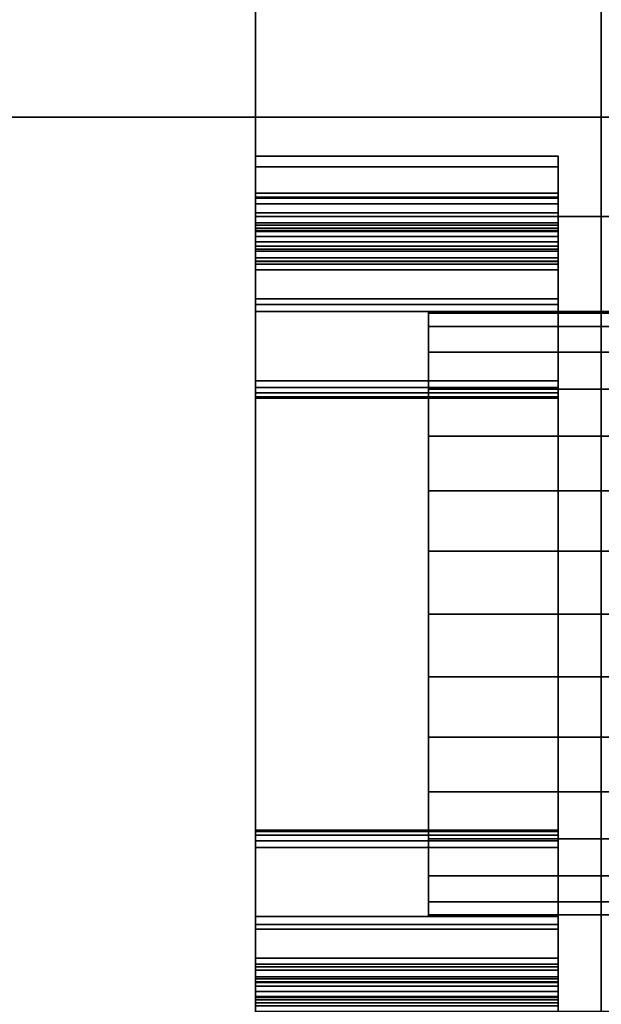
# Model space of a CAD drawing. Header units: millimetres. Extents: x -490 to 6690, y -115 to 132.
# Tile 343 of 656: x 1856 to 1863, y -20 to -9. Entities that reach past the tile are written whole.
import ezdxf

# ---------------------------------------------------------------- set-up
doc = ezdxf.new("R2010")
doc.units = ezdxf.units.MM
doc.layers.add('151', color=7, linetype='Continuous', true_color=0xffffff)

# ---------------------------------------------------------------- blocks, each defined once
blk = doc.blocks.new('UG_SURFACE_093')
at = {"layer": '151', "color": 252, "linetype": 'Continuous', "lineweight": 35}
for points in [[(1141, -26, 2017), (1859, -26, 2017), (1859, 0, 2017), (1141, 0, 2017)], [(1859, 0, 2), (1859, -10.45, 16.865), (1859, -10.45, 3.93)], [(1859, 0, 2), (1859, -11.15, 20.3), (1859, -10.924, 19.13), (1859, -10.881, 19.019)], [(1859, -10.881, 19.019), (1859, -10.45, 16.865), (1859, 0, 2)], [(1859, -10.45, 3.93), (1859, -10.576, 3.231), (1859, -2), (1859, 0, 2)], [(1859, 0, 2), (1859, 0, 2017), (1859, -11.15, 29.1), (1859, -11.15, 20.3)], [(1859, 0, 2017), (1859, -26, 2017), (1859, -26), (1859, -20.35, 29.1)], [(1859, -20.35, 29.1), (1859, -11.15, 29.1), (1859, 0, 2017)], [(1141, -26), (1141, -2), (1859, -2), (1859, -26)], [(1859, -26), (1859, -2), (1859, -12.168, 1.95), (1859, -19.342, 1.967)], [(1859, -2), (1859, -10.939, 2.62), (1859, -11.493, 2.174)], [(1859, -10.576, 3.231), (1859, -10.939, 2.62), (1859, -2)], [(1859, -11.493, 2.174), (1859, -12.168, 1.95), (1859, -2)], [(1859, -10.45, 16.865), (1862.5, -10.45, 16.865), (1862.5, -10.45, 3.93), (1859, -10.45, 3.93)], [(1859, -10.881, 19.019), (1862.5, -10.881, 19.019), (1862.5, -10.45, 16.865), (1859, -10.45, 16.865)], [(1862.5, -10.576, 3.231), (1859, -10.576, 3.231), (1859, -10.45, 3.93), (1862.5, -10.45, 3.93)], [(1862.5, -10.45, 16.865), (1862.5, -11.25, 16.8), (1862.5, -11.25, 6.75)], [(1862.5, -11.224, 19.3), (1862.5, -11.25, 16.8), (1862.5, -10.45, 16.865), (1862.5, -10.881, 19.019)], [(1862.5, -11.25, 6.75), (1862.5, -11.25, 5.5), (1862.5, -10.45, 16.865)], [(1862.5, -10.45, 3.93), (1862.5, -10.45, 16.865), (1862.5, -11.25, 5.5), (1862.5, -11.25, 3.757)], [(1862.5, -11.25, 3.757), (1862.5, -11.313, 3.408), (1862.5, -10.576, 3.231), (1862.5, -10.45, 3.93)], [(1862.5, -10.939, 2.62), (1859, -10.939, 2.62), (1859, -10.576, 3.231), (1862.5, -10.576, 3.231)], [(1862.5, -11.313, 3.408), (1862.5, -11.493, 3.103), (1862.5, -10.939, 2.62), (1862.5, -10.576, 3.231)], [(1862.5, -10.881, 19.019), (1859, -10.881, 19.019), (1859, -10.924, 19.13), (1862.5, -10.924, 19.13)], [(1859, -11.15, 20.3), (1859, -11.002, 19.221), (1859, -10.924, 19.13)], [(1862.5, -10.924, 19.13), (1859, -10.924, 19.13), (1859, -11.002, 19.221), (1862.5, -11.002, 19.221)], [(1862.5, -11.224, 19.3), (1862.5, -10.881, 19.019), (1862.5, -10.924, 19.13)], [(1862.5, -10.924, 19.13), (1862.5, -11.002, 19.221), (1862.5, -11.106, 19.28), (1862.5, -11.224, 19.3)], [(1862.5, -11.493, 2.174), (1859, -11.493, 2.174), (1859, -10.939, 2.62), (1862.5, -10.939, 2.62)], [(1859, -11.15, 20.3), (1859, -11.106, 19.28), (1859, -11.002, 19.221)], [(1862.5, -11.002, 19.221), (1859, -11.002, 19.221), (1859, -11.106, 19.28), (1862.5, -11.106, 19.28)], [(1862.5, -11.493, 3.103), (1862.5, -11.768, 2.88), (1862.5, -11.493, 2.174), (1862.5, -10.939, 2.62)], [(1859, -11.224, 19.3), (1859, -11.106, 19.28), (1859, -11.15, 20.3)], [(1862.5, -11.106, 19.28), (1859, -11.106, 19.28), (1859, -11.224, 19.3), (1862.5, -11.224, 19.3)], [(1859, -20.35, 29.1), (1866, -20.35, 29.1), (1866, -11.15, 29.1), (1859, -11.15, 29.1)], [(1859, -11.15, 29.1), (1866, -11.15, 29.1), (1866, -11.15, 20.3), (1859, -11.15, 20.3)], [(1859, -11.15, 20.3), (1866, -11.15, 20.3), (1866, -20.35, 20.3), (1859, -20.35, 20.3)], [(1859, -11.15, 20.3), (1859, -11.323, 19.3), (1859, -11.224, 19.3)], [(1859, -11.15, 20.3), (1859, -11.444, 19.278), (1859, -11.323, 19.3)], [(1859, -11.15, 20.3), (1859, -20.35, 20.3), (1859, -11.55, 19.216), (1859, -11.444, 19.278)], [(1859, -11.323, 19.3), (1862.5, -11.323, 19.3), (1862.5, -11.224, 19.3), (1859, -11.224, 19.3)], [(1859, -19.831, 19.004), (1859, -19.25, 8.3), (1859, -12.25, 8.3), (1859, -11.25, 16.8)], [(1859, -11.25, 16.8), (1859, -11.666, 18.881), (1859, -19.831, 19.004)], [(1859, -11.25, 6.75), (1859, -11.25, 16.8), (1859, -12.25, 8.3)], [(1859, -11.284, 6.578), (1859, -11.25, 6.75), (1859, -12.25, 8.3), (1859, -12.25, 6.8)], [(1859, -11.25, 16.8), (1862.5, -11.25, 16.8), (1862.5, -11.666, 18.881), (1859, -11.666, 18.881)], [(1859, -11.25, 6.75), (1862.5, -11.25, 6.75), (1862.5, -11.25, 16.8), (1859, -11.25, 16.8)], [(1862.5, -11.25, 6.75), (1859, -11.25, 6.75), (1859, -11.284, 6.578), (1862.5, -11.284, 6.578)], [(1859, -11.25, 3.757), (1859, -20.25, 3.757), (1859, -19.396, 2.767), (1859, -12.104, 2.767)], [(1859, -11.25, 3.757), (1859, -11.25, 5.5), (1859, -20.25, 5.5), (1859, -20.25, 3.757)], [(1859, -11.313, 3.408), (1859, -11.25, 3.757), (1859, -12.104, 2.767)], [(1862.5, -20.25, 5.5), (1859, -20.25, 5.5), (1859, -11.25, 5.5), (1862.5, -11.25, 5.5)], [(1859, -11.25, 3.757), (1862.5, -11.25, 3.757), (1862.5, -11.25, 5.5), (1859, -11.25, 5.5)], [(1862.5, -11.25, 3.757), (1859, -11.25, 3.757), (1859, -11.313, 3.408), (1862.5, -11.313, 3.408)], [(1862.5, -11.666, 18.881), (1862.5, -11.224, 19.3), (1862.5, -11.323, 19.3)], [(1862.5, -11.666, 18.881), (1862.5, -11.25, 16.8), (1862.5, -11.224, 19.3)], [(1862.5, -11.25, 5.5), (1862.5, -11.528, 6.334), (1862.5, -11.7, 6.3)], [(1862.5, -11.7, 6.3), (1862.5, -13.05, 6.3), (1862.5, -11.25, 5.5)], [(1862.5, -11.25, 5.5), (1862.5, -11.382, 6.432), (1862.5, -11.528, 6.334)], [(1862.5, -13.05, 6.3), (1862.5, -13.127, 6.315), (1862.5, -20.25, 5.5), (1862.5, -11.25, 5.5)], [(1862.5, -11.25, 6.75), (1862.5, -11.284, 6.578), (1862.5, -11.25, 5.5)], [(1862.5, -11.284, 6.578), (1862.5, -11.382, 6.432), (1862.5, -11.25, 5.5)], [(1859, -11.528, 6.334), (1859, -11.382, 6.432), (1859, -11.284, 6.578), (1859, -12.25, 6.8)], [(1862.5, -11.284, 6.578), (1859, -11.284, 6.578), (1859, -11.382, 6.432), (1862.5, -11.382, 6.432)], [(1859, -12.104, 2.767), (1859, -11.768, 2.88), (1859, -11.493, 3.103), (1859, -11.313, 3.408)], [(1862.5, -11.313, 3.408), (1859, -11.313, 3.408), (1859, -11.493, 3.103), (1862.5, -11.493, 3.103)], [(1862.5, -11.323, 19.3), (1859, -11.323, 19.3), (1859, -11.444, 19.278), (1862.5, -11.444, 19.278)], [(1862.5, -11.382, 6.432), (1859, -11.382, 6.432), (1859, -11.528, 6.334), (1862.5, -11.528, 6.334)], [(1862.5, -11.666, 18.881), (1862.5, -11.323, 19.3), (1862.5, -11.444, 19.278), (1862.5, -11.55, 19.216)], [(1862.5, -11.444, 19.278), (1859, -11.444, 19.278), (1859, -11.55, 19.216), (1862.5, -11.55, 19.216)], [(1862.5, -12.168, 1.95), (1859, -12.168, 1.95), (1859, -11.493, 2.174), (1862.5, -11.493, 2.174)], [(1862.5, -11.493, 3.103), (1859, -11.493, 3.103), (1859, -11.768, 2.88), (1862.5, -11.768, 2.88)], [(1862.5, -11.768, 2.88), (1862.5, -12.104, 2.767), (1862.5, -12.168, 1.95), (1862.5, -11.493, 2.174)], [(1859, -12.25, 6.8), (1859, -11.7, 6.3), (1859, -11.528, 6.334)], [(1862.5, -11.528, 6.334), (1859, -11.528, 6.334), (1859, -11.7, 6.3), (1862.5, -11.7, 6.3)], [(1859, -11.629, 19.121), (1859, -11.55, 19.216), (1859, -20.35, 20.3)], [(1862.5, -11.55, 19.216), (1859, -11.55, 19.216), (1859, -11.629, 19.121), (1862.5, -11.629, 19.121)], [(1862.5, -11.55, 19.216), (1862.5, -11.629, 19.121), (1862.5, -11.669, 19.004), (1862.5, -11.666, 18.881)], [(1859, -20.35, 20.3), (1859, -11.669, 19.004), (1859, -11.629, 19.121)], [(1862.5, -11.629, 19.121), (1859, -11.629, 19.121), (1859, -11.669, 19.004), (1862.5, -11.669, 19.004)], [(1859, -11.666, 18.881), (1859, -11.669, 19.004), (1859, -19.831, 19.004)], [(1862.5, -11.669, 19.004), (1859, -11.669, 19.004), (1859, -11.666, 18.881), (1862.5, -11.666, 18.881)], [(1859, -11.669, 19.004), (1859, -19.871, 19.121), (1859, -19.831, 19.004)], [(1859, -11.669, 19.004), (1859, -20.35, 20.3), (1859, -20.056, 19.278), (1859, -19.95, 19.216)], [(1859, -19.95, 19.216), (1859, -19.871, 19.121), (1859, -11.669, 19.004)], [(1859, -13.05, 6.3), (1859, -11.7, 6.3), (1859, -12.25, 6.8), (1859, -13.05, 6.8)], [(1859, -13.05, 6.3), (1862.5, -13.05, 6.3), (1862.5, -11.7, 6.3), (1859, -11.7, 6.3)], [(1862.5, -11.768, 2.88), (1859, -11.768, 2.88), (1859, -12.104, 2.767), (1862.5, -12.104, 2.767)], [(1862.5, -12.104, 2.767), (1859, -12.104, 2.767), (1859, -19.396, 2.767), (1862.5, -19.396, 2.767)], [(1862.5, -19.342, 1.967), (1859, -19.342, 1.967), (1859, -12.168, 1.95), (1862.5, -12.168, 1.95)], [(1862.5, -19.342, 1.967), (1862.5, -12.168, 1.95), (1862.5, -12.104, 2.767), (1862.5, -19.396, 2.767)], [(1859, -19.25, 8.3), (1862.5, -19.25, 8.3), (1862.5, -12.25, 8.3), (1859, -12.25, 8.3)], [(1859, -12.25, 8.3), (1862.5, -12.25, 8.3), (1862.5, -12.25, 6.8), (1859, -12.25, 6.8)], [(1859, -12.25, 6.8), (1862.5, -12.25, 6.8), (1862.5, -13.05, 6.8), (1859, -13.05, 6.8)], [(1861, -12.421, 23.618), (1861, -12.25, 24.7), (1861, -12.269, 25.066), (1861, -15.75, 24.7)], [(1868, -12.25, 24.7), (1868, -12.269, 25.066), (1861, -12.269, 25.066), (1861, -12.25, 24.7)], [(1861, -12.25, 24.7), (1861, -12.421, 23.618), (1868, -12.421, 23.618), (1868, -12.25, 24.7)], [(1861, -15.75, 24.7), (1861, -12.269, 25.066), (1861, -12.719, 26.45), (1861, -13.693, 27.532)], [(1868, -12.719, 26.45), (1861, -12.719, 26.45), (1861, -12.269, 25.066), (1868, -12.269, 25.066)], [(1862.5, -12.25, 8.3), (1862.5, -13.127, 6.785), (1862.5, -13.05, 6.8)], [(1862.5, -13.191, 6.741), (1862.5, -13.127, 6.785), (1862.5, -12.25, 8.3), (1862.5, -18.309, 6.741)], [(1862.5, -13.05, 6.8), (1862.5, -12.25, 6.8), (1862.5, -12.25, 8.3)], [(1862.5, -18.373, 6.785), (1862.5, -18.309, 6.741), (1862.5, -12.25, 8.3), (1862.5, -19.25, 8.3)], [(1861, -14.326, 21.503), (1861, -13.149, 22.358), (1861, -12.421, 23.618), (1861, -15.75, 24.7)], [(1868, -12.421, 23.618), (1861, -12.421, 23.618), (1861, -13.149, 22.358), (1868, -13.149, 22.358)], [(1868, -13.693, 27.532), (1861, -13.693, 27.532), (1861, -12.719, 26.45), (1868, -12.719, 26.45)], [(1859, -13.05, 6.3), (1859, -13.05, 6.8), (1859, -13.25, 6.6), (1859, -13.25, 6.5)], [(1859, -13.05, 6.8), (1859, -13.127, 6.785), (1859, -13.191, 6.741)], [(1859, -13.191, 6.741), (1859, -13.235, 6.677), (1859, -13.25, 6.6), (1859, -13.05, 6.8)], [(1859, -13.191, 6.359), (1859, -13.127, 6.315), (1859, -13.05, 6.3), (1859, -13.25, 6.5)], [(1862.5, -13.05, 6.3), (1859, -13.05, 6.3), (1859, -13.127, 6.315), (1862.5, -13.127, 6.315)], [(1862.5, -13.127, 6.785), (1859, -13.127, 6.785), (1859, -13.05, 6.8), (1862.5, -13.05, 6.8)], [(1862.5, -13.127, 6.315), (1859, -13.127, 6.315), (1859, -13.191, 6.359), (1862.5, -13.191, 6.359)], [(1862.5, -13.191, 6.741), (1859, -13.191, 6.741), (1859, -13.127, 6.785), (1862.5, -13.127, 6.785)], [(1859, -13.25, 6.5), (1859, -13.235, 6.423), (1859, -13.191, 6.359)], [(1862.5, -13.191, 6.359), (1859, -13.191, 6.359), (1859, -13.235, 6.423), (1862.5, -13.235, 6.423)], [(1862.5, -13.235, 6.677), (1859, -13.235, 6.677), (1859, -13.191, 6.741), (1862.5, -13.191, 6.741)], [(1868, -13.149, 22.358), (1861, -13.149, 22.358), (1861, -14.326, 21.503), (1868, -14.326, 21.503)], [(1862.5, -20.25, 5.5), (1862.5, -13.127, 6.315), (1862.5, -13.191, 6.359)], [(1862.5, -18.309, 6.741), (1862.5, -13.235, 6.677), (1862.5, -13.191, 6.741)], [(1862.5, -13.191, 6.359), (1862.5, -13.235, 6.423), (1862.5, -20.25, 5.5)], [(1862.5, -13.235, 6.423), (1859, -13.235, 6.423), (1859, -13.25, 6.5), (1862.5, -13.25, 6.5)], [(1862.5, -13.25, 6.6), (1859, -13.25, 6.6), (1859, -13.235, 6.677), (1862.5, -13.235, 6.677)], [(1859, -13.25, 6.6), (1862.5, -13.25, 6.6), (1862.5, -13.25, 6.5), (1859, -13.25, 6.5)], [(1862.5, -18.25, 6.5), (1862.5, -13.235, 6.423), (1862.5, -13.25, 6.5)], [(1862.5, -13.25, 6.6), (1862.5, -13.235, 6.677), (1862.5, -18.265, 6.677)], [(1862.5, -20.25, 5.5), (1862.5, -13.235, 6.423), (1862.5, -18.373, 6.315), (1862.5, -18.45, 6.3)], [(1862.5, -18.25, 6.5), (1862.5, -18.265, 6.423), (1862.5, -13.235, 6.423)], [(1862.5, -13.235, 6.423), (1862.5, -18.309, 6.359), (1862.5, -18.373, 6.315)], [(1862.5, -13.235, 6.677), (1862.5, -18.309, 6.741), (1862.5, -18.265, 6.677)], [(1862.5, -18.265, 6.423), (1862.5, -18.309, 6.359), (1862.5, -13.235, 6.423)], [(1862.5, -13.25, 6.6), (1862.5, -18.265, 6.677), (1862.5, -18.25, 6.6)], [(1862.5, -18.25, 6.6), (1862.5, -18.25, 6.5), (1862.5, -13.25, 6.5), (1862.5, -13.25, 6.6)], [(1861, -13.693, 27.532), (1861, -15.022, 28.124), (1861, -16.478, 28.124), (1861, -15.75, 24.7)], [(1868, -15.022, 28.124), (1861, -15.022, 28.124), (1861, -13.693, 27.532), (1868, -13.693, 27.532)], [(1861, -17.174, 21.503), (1861, -15.75, 21.2), (1861, -14.326, 21.503), (1861, -15.75, 24.7)], [(1868, -14.326, 21.503), (1861, -14.326, 21.503), (1861, -15.75, 21.2), (1868, -15.75, 21.2)], [(1868, -16.478, 28.124), (1861, -16.478, 28.124), (1861, -15.022, 28.124), (1868, -15.022, 28.124)], [(1861, -16.478, 28.124), (1861, -17.807, 27.532), (1861, -18.781, 26.45), (1861, -15.75, 24.7)], [(1861, -18.781, 26.45), (1861, -19.231, 25.066), (1861, -19.079, 23.618), (1861, -15.75, 24.7)], [(1861, -19.079, 23.618), (1861, -18.351, 22.358), (1861, -17.174, 21.503), (1861, -15.75, 24.7)], [(1868, -15.75, 21.2), (1861, -15.75, 21.2), (1861, -17.174, 21.503), (1868, -17.174, 21.503)], [(1868, -17.807, 27.532), (1861, -17.807, 27.532), (1861, -16.478, 28.124), (1868, -16.478, 28.124)], [(1868, -17.174, 21.503), (1861, -17.174, 21.503), (1861, -18.351, 22.358), (1868, -18.351, 22.358)], [(1868, -18.781, 26.45), (1861, -18.781, 26.45), (1861, -17.807, 27.532), (1868, -17.807, 27.532)], [(1859, -18.45, 6.8), (1859, -18.25, 6.6), (1859, -18.265, 6.677)], [(1859, -19.25, 6.8), (1859, -18.25, 6.5), (1859, -18.25, 6.6)], [(1859, -18.25, 6.5), (1859, -19.25, 6.8), (1859, -19.8, 6.3), (1859, -18.45, 6.3)], [(1859, -18.265, 6.423), (1859, -18.25, 6.5), (1859, -18.45, 6.3)], [(1859, -18.45, 6.8), (1859, -19.25, 6.8), (1859, -18.25, 6.6)], [(1859, -18.25, 6.5), (1862.5, -18.25, 6.5), (1862.5, -18.25, 6.6), (1859, -18.25, 6.6)], [(1862.5, -18.265, 6.677), (1859, -18.265, 6.677), (1859, -18.25, 6.6), (1862.5, -18.25, 6.6)], [(1862.5, -18.25, 6.5), (1859, -18.25, 6.5), (1859, -18.265, 6.423), (1862.5, -18.265, 6.423)], [(1859, -18.265, 6.677), (1859, -18.309, 6.741), (1859, -18.373, 6.785), (1859, -18.45, 6.8)], [(1859, -18.45, 6.3), (1859, -18.373, 6.315), (1859, -18.309, 6.359), (1859, -18.265, 6.423)], [(1862.5, -18.309, 6.741), (1859, -18.309, 6.741), (1859, -18.265, 6.677), (1862.5, -18.265, 6.677)], [(1862.5, -18.265, 6.423), (1859, -18.265, 6.423), (1859, -18.309, 6.359), (1862.5, -18.309, 6.359)], [(1862.5, -18.373, 6.785), (1859, -18.373, 6.785), (1859, -18.309, 6.741), (1862.5, -18.309, 6.741)], [(1862.5, -18.309, 6.359), (1859, -18.309, 6.359), (1859, -18.373, 6.315), (1862.5, -18.373, 6.315)], [(1862.5, -18.45, 6.8), (1859, -18.45, 6.8), (1859, -18.373, 6.785), (1862.5, -18.373, 6.785)], [(1862.5, -18.373, 6.315), (1859, -18.373, 6.315), (1859, -18.45, 6.3), (1862.5, -18.45, 6.3)], [(1859, -19.8, 6.3), (1862.5, -19.8, 6.3), (1862.5, -18.45, 6.3), (1859, -18.45, 6.3)], [(1859, -18.45, 6.8), (1862.5, -18.45, 6.8), (1862.5, -19.25, 6.8), (1859, -19.25, 6.8)], [(1868, -18.351, 22.358), (1861, -18.351, 22.358), (1861, -19.079, 23.618), (1868, -19.079, 23.618)], [(1862.5, -18.45, 6.8), (1862.5, -18.373, 6.785), (1862.5, -19.25, 8.3)], [(1862.5, -20.25, 5.5), (1862.5, -18.45, 6.3), (1862.5, -19.8, 6.3)], [(1862.5, -19.25, 8.3), (1862.5, -19.25, 6.8), (1862.5, -18.45, 6.8)], [(1868, -19.231, 25.066), (1861, -19.231, 25.066), (1861, -18.781, 26.45), (1868, -18.781, 26.45)], [(1868, -19.079, 23.618), (1861, -19.079, 23.618), (1861, -19.231, 25.066), (1868, -19.231, 25.066)], [(1859, -19.25, 6.8), (1859, -19.831, 19.004), (1859, -19.834, 18.881)], [(1859, -19.834, 18.881), (1859, -19.972, 6.334), (1859, -19.8, 6.3), (1859, -19.25, 6.8)], [(1859, -19.831, 19.004), (1859, -19.25, 6.8), (1859, -19.25, 8.3)], [(1859, -19.25, 6.8), (1862.5, -19.25, 6.8), (1862.5, -19.25, 8.3), (1859, -19.25, 8.3)], [(1859, -19.342, 1.967), (1859, -20.013, 2.193), (1859, -26)], [(1862.5, -20.013, 2.193), (1859, -20.013, 2.193), (1859, -19.342, 1.967), (1862.5, -19.342, 1.967)], [(1862.5, -19.396, 2.767), (1862.5, -19.732, 2.88), (1862.5, -20.013, 2.193), (1862.5, -19.342, 1.967)], [(1859, -19.732, 2.88), (1859, -19.396, 2.767), (1859, -20.25, 3.757)], [(1862.5, -19.396, 2.767), (1859, -19.396, 2.767), (1859, -19.732, 2.88), (1862.5, -19.732, 2.88)], [(1859, -20.25, 3.757), (1859, -20.187, 3.408), (1859, -20.007, 3.103), (1859, -19.732, 2.88)], [(1862.5, -19.732, 2.88), (1859, -19.732, 2.88), (1859, -20.007, 3.103), (1862.5, -20.007, 3.103)], [(1862.5, -19.8, 6.3), (1859, -19.8, 6.3), (1859, -19.972, 6.334), (1862.5, -19.972, 6.334)], [(1862.5, -19.732, 2.88), (1862.5, -20.007, 3.103), (1862.5, -20.564, 2.639), (1862.5, -20.013, 2.193)], [(1862.5, -19.8, 6.3), (1862.5, -19.972, 6.334), (1862.5, -20.25, 5.5)], [(1862.5, -19.831, 19.004), (1859, -19.831, 19.004), (1859, -19.871, 19.121), (1862.5, -19.871, 19.121)], [(1862.5, -19.834, 18.881), (1859, -19.834, 18.881), (1859, -19.831, 19.004), (1862.5, -19.831, 19.004)], [(1859, -19.834, 18.881), (1859, -20.118, 6.432), (1859, -19.972, 6.334)], [(1859, -19.834, 18.881), (1859, -20.25, 6.75), (1859, -20.216, 6.578), (1859, -20.118, 6.432)], [(1859, -19.834, 18.881), (1859, -20.25, 16.8), (1859, -20.25, 6.75)], [(1859, -19.834, 18.881), (1862.5, -19.834, 18.881), (1862.5, -20.25, 16.8), (1859, -20.25, 16.8)], [(1862.5, -19.871, 19.121), (1859, -19.871, 19.121), (1859, -19.95, 19.216), (1862.5, -19.95, 19.216)], [(1862.5, -20.177, 19.3), (1862.5, -19.834, 18.881), (1862.5, -19.831, 19.004), (1862.5, -19.871, 19.121)], [(1862.5, -19.834, 18.881), (1862.5, -20.4, 19.28), (1862.5, -20.504, 19.221)], [(1862.5, -19.834, 18.881), (1862.5, -20.282, 19.3), (1862.5, -20.4, 19.28)], [(1862.5, -20.177, 19.3), (1862.5, -20.282, 19.3), (1862.5, -19.834, 18.881)], [(1862.5, -20.504, 19.221), (1862.5, -20.583, 19.13), (1862.5, -20.626, 19.019), (1862.5, -19.834, 18.881)], [(1862.5, -20.626, 19.019), (1862.5, -21.05, 16.895), (1862.5, -20.25, 16.8), (1862.5, -19.834, 18.881)], [(1862.5, -19.871, 19.121), (1862.5, -19.95, 19.216), (1862.5, -20.056, 19.278), (1862.5, -20.177, 19.3)], [(1862.5, -19.95, 19.216), (1859, -19.95, 19.216), (1859, -20.056, 19.278), (1862.5, -20.056, 19.278)], [(1862.5, -19.972, 6.334), (1859, -19.972, 6.334), (1859, -20.118, 6.432), (1862.5, -20.118, 6.432)], [(1862.5, -20.007, 3.103), (1859, -20.007, 3.103), (1859, -20.187, 3.408), (1862.5, -20.187, 3.408)], [(1859, -26), (1859, -20.013, 2.193), (1859, -20.564, 2.639)], [(1862.5, -20.564, 2.639), (1859, -20.564, 2.639), (1859, -20.013, 2.193), (1862.5, -20.013, 2.193)], [(1862.5, -20.25, 5.5), (1862.5, -19.972, 6.334), (1862.5, -20.118, 6.432)], [(1862.5, -20.925, 3.249), (1862.5, -20.564, 2.639), (1862.5, -20.007, 3.103), (1862.5, -20.187, 3.408)], [(1859, -20.177, 19.3), (1859, -20.056, 19.278), (1859, -20.35, 20.3)], [(1862.5, -20.056, 19.278), (1859, -20.056, 19.278), (1859, -20.177, 19.3), (1862.5, -20.177, 19.3)], [(1862.5, -20.118, 6.432), (1859, -20.118, 6.432), (1859, -20.216, 6.578), (1862.5, -20.216, 6.578)], [(1862.5, -20.25, 5.5), (1862.5, -20.118, 6.432), (1862.5, -20.216, 6.578)], [(1859, -20.282, 19.3), (1859, -20.177, 19.3), (1859, -20.35, 20.3)], [(1859, -20.282, 19.3), (1862.5, -20.282, 19.3), (1862.5, -20.177, 19.3), (1859, -20.177, 19.3)], [(1862.5, -20.187, 3.408), (1859, -20.187, 3.408), (1859, -20.25, 3.757), (1862.5, -20.25, 3.757)], [(1862.5, -20.216, 6.578), (1859, -20.216, 6.578), (1859, -20.25, 6.75), (1862.5, -20.25, 6.75)], [(1859, -20.25, 16.8), (1862.5, -20.25, 16.8), (1862.5, -20.25, 6.75), (1859, -20.25, 6.75)], [(1859, -20.25, 5.5), (1862.5, -20.25, 5.5), (1862.5, -20.25, 3.757), (1859, -20.25, 3.757)], [(1862.5, -21.05, 3.946), (1862.5, -20.925, 3.249), (1862.5, -20.187, 3.408), (1862.5, -20.25, 3.757)], [(1862.5, -20.25, 5.5), (1862.5, -20.216, 6.578), (1862.5, -20.25, 6.75)], [(1862.5, -21.05, 16.895), (1862.5, -20.25, 5.5), (1862.5, -20.25, 6.75)], [(1862.5, -20.25, 6.75), (1862.5, -20.25, 16.8), (1862.5, -21.05, 16.895)], [(1862.5, -20.25, 3.757), (1862.5, -20.25, 5.5), (1862.5, -21.05, 16.895), (1862.5, -21.05, 3.946)]]:
    blk.add_3dface(points, dxfattribs=at)
blk = doc.blocks.new('UG_SURFACE_114')
at = {"layer": '151', "color": 41, "linetype": 'Continuous', "lineweight": 35}
for points in [[(1938.25, -25, 2095.25), (1938.25, -10, 2095.25), (1061.75, -10, 2095.25), (1061.75, -25, 2095.25)], [(1938.25, -10, 2095.25), (1868.25, -10, 2025.25), (1131.75, -10, 2025.25), (1061.75, -10, 2095.25)], [(1868.25, -10, 2025.25), (1868.25, -25, 2025.25), (1131.75, -25, 2025.25), (1131.75, -10, 2025.25)]]:
    blk.add_3dface(points, dxfattribs=at)
blk = doc.blocks.new('UG_SURFACE_115')
at = {"layer": '151', "color": 14, "linetype": 'Continuous', "lineweight": 35}
for points in [[(1943.25, -22, 2100.25), (1943.25, -6.25, 2100.25), (1056.75, -6.25, 2100.25), (1056.75, -22, 2100.25)], [(1061.75, -6.25, 2095.25), (1938.25, -6.25, 2095.25), (1938.25, -25, 2095.25), (1061.75, -25, 2095.25)]]:
    blk.add_3dface(points, dxfattribs=at)
blk = doc.blocks.new('UG_SURFACE_116')
at = {"layer": '151', "color": 14, "linetype": 'Continuous', "lineweight": 35}
for points in [[(1867.3, -10, 2024.3), (1867.3, 19, 2024.3), (1132.7, 19, 2024.3), (1132.7, -10, 2024.3)], [(1863.25, 16.25, 2020.25), (1863.25, -22, 2020.25), (1136.75, -22, 2020.25), (1136.75, 16.25, 2020.25)], [(1868.25, -25, 2025.25), (1868.25, -10, 2025.25), (1131.75, -10, 2025.25), (1131.75, -25, 2025.25)], [(1868.25, -10, 2025.25), (1867.3, -10, 2024.3), (1132.7, -10, 2024.3), (1131.75, -10, 2025.25)]]:
    blk.add_3dface(points, dxfattribs=at)
blk = doc.blocks.new('UG_SURFACE_117')
at = {"layer": '151', "color": 7, "linetype": 'Continuous', "lineweight": 35}
for points in [[(1136.75, 16, 2020.25), (1136.75, -22, 2020.25), (1863.25, -22, 2020.25), (1863.25, 16, 2020.25)], [(1863, 16, 2020), (1863, -22, 2020), (1137, -22, 2020), (1137, 16, 2020)], [(1943.5, -22, 2100.5), (1943.5, -6.25, 2100.5), (1056.5, -6.25, 2100.5), (1056.5, -22, 2100.5)], [(1056.75, -22, 2100.25), (1056.75, -6.25, 2100.25), (1943.25, -6.25, 2100.25), (1943.25, -22, 2100.25)]]:
    blk.add_3dface(points, dxfattribs=at)
blk = doc.blocks.new('UG_SURFACE_143')
at = {"layer": '151', "color": 254, "linetype": 'Continuous', "lineweight": 35}
for points in [[(1873.25, 111.75, 2030.25), (1126.75, 111.75, 2030.25), (1126.75, -10, 2030.25), (1873.25, -10, 2030.25)], [(1867.5, -8, 2024.5), (1869.5, -10, 2026.5), (1130.5, -10, 2026.5), (1132.5, -8, 2024.5)], [(1873.25, -10, 2030.25), (1126.75, -10, 2030.25), (1130.5, -10, 2026.5), (1869.5, -10, 2026.5)]]:
    blk.add_3dface(points, dxfattribs=at)

msp = doc.modelspace()

# ---------------------------------------------------------------- linework, layer by layer
at = {"layer": '151', "color": 253, "linetype": 'Continuous', "lineweight": -3}
for p, q in [((1863, 16, -8), (1863, -22, -8)), ((1863, 16, 2020), (1863, -22, 2020)), ((1863, 16, 2020), (1863, -22, 2020)), ((1859, 0, 2017), (1859, -26, 2017)), ((1859, -2), (1859, -26)), ((1938.25, -10, 2095.25), (1061.75, -10, 2095.25)), ((1873.25, -10, 2030.25), (1126.75, -10, 2030.25)), ((1869.5, -10, 2026.5), (1130.5, -10, 2026.5)), ((1868.25, -10, 2025.25), (1131.75, -10, 2025.25)), ((1868.25, -10, 2025.25), (1131.75, -10, 2025.25)), ((1867.3, -10, 2024.3), (1132.7, -10, 2024.3)), ((1859, -10.45, 16.865), (1862.5, -10.45, 16.865)), ((1859, -10.45, 3.93), (1862.5, -10.45, 3.93)), ((1859, -10.881, 19.019), (1859, -10.45, 16.865)), ((1859, -10.45, 16.865), (1859, -10.45, 3.93)), ((1862.5, -10.45, 16.865), (1862.5, -10.881, 19.019)), ((1862.5, -10.45, 3.93), (1862.5, -10.45, 16.865)), ((1859, -10.881, 19.019), (1862.5, -10.881, 19.019)), ((1866, -11.15, 29.1), (1859, -11.15, 29.1)), ((1866, -11.15, 20.3), (1859, -11.15, 20.3)), ((1859, -11.15, 29.1), (1859, -11.15, 20.3)), ((1859, -20.35, 29.1), (1859, -11.15, 29.1)), ((1859, -11.15, 20.3), (1859, -20.35, 20.3)), ((1859, -11.224, 19.3), (1862.5, -11.224, 19.3)), ((1859, -11.323, 19.3), (1859, -11.224, 19.3)), ((1859, -11.25, 16.8), (1862.5, -11.25, 16.8)), ((1859, -11.25, 5.5), (1862.5, -11.25, 5.5)), ((1859, -11.25, 6.75), (1862.5, -11.25, 6.75)), ((1859, -11.25, 3.757), (1862.5, -11.25, 3.757)), ((1859, -11.25, 6.75), (1859, -11.25, 16.8)), ((1859, -11.25, 16.8), (1859, -11.666, 18.881)), ((1859, -11.25, 3.757), (1859, -11.25, 5.5)), ((1862.5, -11.224, 19.3), (1862.5, -11.323, 19.3)), ((1862.5, -11.25, 5.5), (1862.5, -11.25, 3.757)), ((1862.5, -11.666, 18.881), (1862.5, -11.25, 16.8)), ((1862.5, -11.25, 16.8), (1862.5, -11.25, 6.75)), ((1859, -11.323, 19.3), (1862.5, -11.323, 19.3)), ((1859, -11.666, 18.881), (1862.5, -11.666, 18.881)), ((1859, -11.7, 6.3), (1862.5, -11.7, 6.3)), ((1859, -13.05, 6.3), (1859, -11.7, 6.3)), ((1862.5, -11.7, 6.3), (1862.5, -13.05, 6.3)), ((1859, -12.104, 2.767), (1862.5, -12.104, 2.767)), ((1859, -12.168, 1.95), (1862.5, -12.168, 1.95)), ((1859, -12.25, 6.8), (1862.5, -12.25, 6.8)), ((1859, -12.25, 8.3), (1862.5, -12.25, 8.3)), ((1859, -19.25, 8.3), (1859, -12.25, 8.3)), ((1859, -12.25, 8.3), (1859, -12.25, 6.8)), ((1859, -12.25, 6.8), (1859, -13.05, 6.8)), ((1862.5, -12.25, 6.8), (1862.5, -12.25, 8.3)), ((1862.5, -12.25, 8.3), (1862.5, -19.25, 8.3)), ((1862.5, -13.05, 6.8), (1862.5, -12.25, 6.8)), ((1859, -13.05, 6.3), (1862.5, -13.05, 6.3)), ((1859, -13.05, 6.8), (1862.5, -13.05, 6.8)), ((1859, -13.25, 6.5), (1862.5, -13.25, 6.5)), ((1859, -13.25, 6.6), (1862.5, -13.25, 6.6)), ((1859, -13.25, 6.6), (1859, -13.25, 6.5)), ((1862.5, -13.25, 6.5), (1862.5, -13.25, 6.6)), ((1859, -18.25, 6.6), (1862.5, -18.25, 6.6)), ((1859, -18.25, 6.5), (1862.5, -18.25, 6.5)), ((1859, -18.25, 6.5), (1859, -18.25, 6.6)), ((1862.5, -18.25, 6.6), (1862.5, -18.25, 6.5)), ((1859, -18.45, 6.3), (1862.5, -18.45, 6.3)), ((1859, -18.45, 6.8), (1862.5, -18.45, 6.8)), ((1859, -19.8, 6.3), (1859, -18.45, 6.3)), ((1859, -18.45, 6.8), (1859, -19.25, 6.8)), ((1862.5, -19.25, 6.8), (1862.5, -18.45, 6.8)), ((1862.5, -18.45, 6.3), (1862.5, -19.8, 6.3)), ((1859, -19.25, 8.3), (1862.5, -19.25, 8.3)), ((1859, -19.25, 6.8), (1862.5, -19.25, 6.8)), ((1859, -19.25, 6.8), (1859, -19.25, 8.3)), ((1862.5, -19.25, 8.3), (1862.5, -19.25, 6.8)), ((1859, -19.342, 1.967), (1862.5, -19.342, 1.967)), ((1859, -19.396, 2.767), (1862.5, -19.396, 2.767)), ((1859, -19.8, 6.3), (1862.5, -19.8, 6.3)), ((1859, -19.834, 18.881), (1862.5, -19.834, 18.881)), ((1859, -19.834, 18.881), (1859, -20.25, 16.8)), ((1862.5, -20.25, 16.8), (1862.5, -19.834, 18.881)), ((1859, -20.177, 19.3), (1862.5, -20.177, 19.3)), ((1859, -20.282, 19.3), (1859, -20.177, 19.3)), ((1859, -20.25, 5.5), (1862.5, -20.25, 5.5)), ((1859, -20.25, 3.757), (1862.5, -20.25, 3.757)), ((1859, -20.25, 6.75), (1862.5, -20.25, 6.75)), ((1859, -20.25, 16.8), (1862.5, -20.25, 16.8)), ((1859, -20.25, 16.8), (1859, -20.25, 6.75)), ((1859, -20.25, 5.5), (1859, -20.25, 3.757)), ((1862.5, -20.177, 19.3), (1862.5, -20.282, 19.3)), ((1862.5, -20.25, 6.75), (1862.5, -20.25, 16.8)), ((1862.5, -20.25, 3.757), (1862.5, -20.25, 5.5))]:
    msp.add_line(p, q, dxfattribs=at)
at = {"layer": '151', "color": 253, "linetype": 'Continuous', "lineweight": -3, "extrusion": (-1, 0, 0)}
msp.add_circle((15.75, 24.7, -1861), 3.5, dxfattribs=at)
at = {"layer": '151', "color": 253, "linetype": 'Continuous', "lineweight": -3, "extrusion": (-1, -1.17553e-16, 0)}
for centre, radius, start, end in [((12.45, 3.93, -1859), 2, 180, 261.8868), ((11.224, 18.95, -1859), 0.35, 90, 168.6901), ((15.75, 30.092, -1859), 25, 259.6302, 280.3698), ((11.323, 18.95, -1859), 0.35, 348.6901, 90), ((15.696, 26.7, -1859), 25, 261.8868, 278.3852), ((19.05, 3.946, -1859), 2, 278.3852, 0), ((20.177, 18.95, -1859), 0.35, 90, 191.3099)]:
    msp.add_arc(centre, radius, start, end, dxfattribs=at)
at = {"layer": '151', "color": 253, "linetype": 'Continuous', "lineweight": -3, "extrusion": (1, 0, 0)}
for centre, radius, start, end in [((-12.45, 3.93, 1862.5), 2, 278.1132, 0), ((-11.224, 18.95, 1862.5), 0.35, 11.3099, 90), ((-11.7, 6.75, 1859), 0.45, 270, 0), ((-12.25, 3.757, 1859), 1, 278.3855, 0), ((-15.75, 30.092, 1862.5), 25, 259.6302, 280.3698), ((-11.323, 18.95, 1862.5), 0.35, 90, 191.3099), ((-15.75, 27.5, 1859), 25, 261.6145, 278.3855), ((-15.696, 26.7, 1862.5), 25, 261.6148, 278.1132), ((-13.05, 6.6, 1859), 0.2, 90, 180), ((-13.05, 6.5, 1859), 0.2, 180, 270), ((-18.45, 6.5, 1859), 0.2, 270, 0), ((-18.45, 6.6, 1859), 0.2, 0, 90), ((-19.05, 3.946, 1862.5), 2, 180, 261.6148), ((-19.25, 3.757, 1859), 1, 180, 261.6145), ((-19.8, 6.75, 1859), 0.45, 180, 270), ((-20.177, 18.95, 1862.5), 0.35, 348.6901, 90)]:
    msp.add_arc(centre, radius, start, end, dxfattribs=at)
at = {"layer": '151', "color": 253, "linetype": 'Continuous', "lineweight": -3, "extrusion": (-1, 0, 0)}
for centre, radius, start, end in [((12.25, 3.757, -1862.5), 1, 180, 261.6145), ((11.7, 6.75, -1862.5), 0.45, 180, 270), ((15.75, 27.5, -1862.5), 25, 261.6145, 278.3855), ((13.05, 6.6, -1862.5), 0.2, 0, 90), ((13.05, 6.5, -1862.5), 0.2, 270, 0), ((18.45, 6.6, -1862.5), 0.2, 90, 180), ((18.45, 6.5, -1862.5), 0.2, 180, 270), ((19.25, 3.757, -1862.5), 1, 278.3855, 0), ((19.8, 6.75, -1862.5), 0.45, 270, 0)]:
    msp.add_arc(centre, radius, start, end, dxfattribs=at)

# ---------------------------------------------------------------- block references
at = {"layer": '151', "color": 253, "linetype": 'Continuous', "lineweight": -3}
for name in ['UG_SURFACE_143', 'UG_SURFACE_116', 'UG_SURFACE_117', 'UG_SURFACE_093', 'UG_SURFACE_115', 'UG_SURFACE_114']:
    msp.add_blockref(name, (0, 0), dxfattribs=at)

doc.saveas('drawing.dxf')
